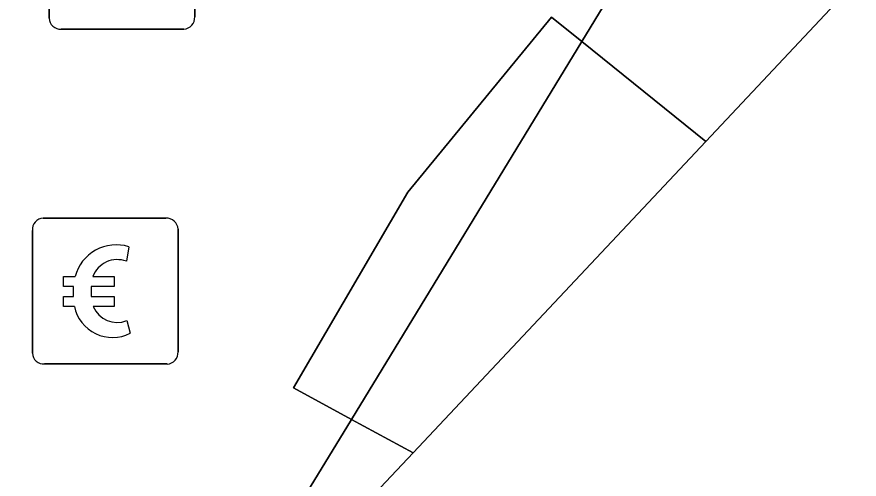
# Model space of a CAD drawing. Extents: x 160663 to 161506, y 382245 to 383291.
# Drawn here: x 161133.66 to 161139.44, y 383110.57 to 383113.74 of the extents above; entities that cross this region are included whole.
import ezdxf

# ---------------------------------------------------------------- set-up
doc = ezdxf.new("R2010")
doc.units = 0
for name, color, linetype in [('IMGEO_Betaalautomaat', 7, 'Continuous'), ('IMGEO_Fietsenrek', 7, 'Continuous'), ('IMGEO_Pand', 7, 'Continuous'), ('IMGEO_Voetpad_open', 7, 'Continuous')]:
    doc.layers.add(name, color=color, linetype=linetype)

msp = doc.modelspace()

# ---------------------------------------------------------------- linework, layer by layer
at = {"layer": 'IMGEO_Betaalautomaat'}
for p, q in [((161133.8429, 383112.3585), (161134.6838, 383112.3585)), ((161134.6838, 383112.3585), (161133.8429, 383112.3585)), ((161134.7675, 383112.2841), (161134.7675, 383111.4432)), ((161134.7675, 383111.4432), (161134.7675, 383112.2841)), ((161133.7685, 383111.4339), (161133.7685, 383112.2748)), ((161133.7685, 383112.2748), (161133.7685, 383111.4339)), ((161134.4298, 383112.1632), (161134.4135, 383112.0634)), ((161134.0508, 383111.8215), (161134.0509, 383111.8901)), ((161134.1718, 383111.8901), (161134.1718, 383111.8215)), ((161134.417, 383111.6568), (161134.4387, 383111.5704)), ((161134.6931, 383111.3595), (161133.8522, 383111.3595)), ((161133.8522, 383111.3595), (161134.6931, 383111.3595))]:
    msp.add_line(p, q, dxfattribs=at)
for points in [[(161134.0509, 383111.8901), (161133.9824, 383111.8901), (161133.9824, 383111.9586), (161134.0608, 383111.9586)], [(161134.183, 383111.9586), (161134.3304, 383111.9586), (161134.3304, 383111.8901), (161134.1718, 383111.8901)], [(161134.0562, 383111.7535), (161133.9824, 383111.7535), (161133.9824, 383111.8215), (161134.0508, 383111.8215)], [(161134.1718, 383111.8215), (161134.3304, 383111.8215), (161134.3304, 383111.7535), (161134.1857, 383111.7535)]]:
    msp.add_lwpolyline(points, dxfattribs=at)
for centre, radius, start, end in [((161133.8462, 383112.2806), 0.0779, 92.4484, 184.28452), ((161133.8462, 383112.2806), 0.0779, 92.4484, 184.28452), ((161134.6896, 383112.2808), 0.0779, 2.4484, 94.28452), ((161134.6896, 383112.2808), 0.0779, 2.4484, 94.28452), ((161134.3441, 383111.8827), 0.2933, 73.01398, 165.01395), ((161134.3504, 383111.8962), 0.1786, 69.32359, 159.56827), ((161134.3174, 383111.8081), 0.2668, 191.80956, 297.03891), ((161134.3504, 383111.8226), 0.1787, 202.76249, 291.86925), ((161133.8463, 383111.4372), 0.0779, 182.4484, 274.28452), ((161133.8463, 383111.4372), 0.0779, 182.4484, 274.28452), ((161134.6898, 383111.4373), 0.0779, 272.4484, 4.28452), ((161134.6898, 383111.4373), 0.0779, 272.4484, 4.28452)]:
    msp.add_arc(centre, radius, start, end, dxfattribs=at)
at = {"layer": 'IMGEO_Fietsenrek'}
for p, q in [((161133.8825, 383113.7289), (161133.8825, 383114.5698)), ((161133.8825, 383114.5698), (161133.8825, 383113.7289)), ((161134.8815, 383114.5791), (161134.8815, 383113.7382)), ((161134.8815, 383113.7382), (161134.8815, 383114.5791)), ((161134.8071, 383113.6545), (161133.9662, 383113.6545)), ((161133.9662, 383113.6545), (161134.8071, 383113.6545))]:
    msp.add_line(p, q, dxfattribs=at)
for centre, start, end in [((161133.9604, 383113.7322), 182.4484, 274.28452), ((161133.9604, 383113.7322), 182.4484, 274.28452), ((161134.8038, 383113.7324), 272.4484, 4.28452), ((161134.8038, 383113.7324), 272.4484, 4.28452)]:
    msp.add_arc(centre, 0.0779, start, end, dxfattribs=at)
at = {"layer": 'IMGEO_Pand'}
msp.add_lwpolyline([(161159.074, 383111.431), (161157.606, 383112.6), (161157.818, 383112.888), (161156.057, 383114.302), (161155.836, 383114.029), (161154.673, 383114.965), (161154.903, 383115.237), (161152.108, 383117.487), (161151.906, 383117.212), (161150.769, 383118.138), (161150.969, 383118.422), (161148.152, 383120.662), (161147.933, 383120.396), (161147.336, 383120.872), (161147.212, 383120.72), (161145.865, 383120.533), (161145.703, 383120.667), (161145.191, 383120.123), (161143.253, 383118.061), (161138.387, 383112.885), (161136.38, 383110.75), (161136.042, 383110.391)], dxfattribs=at)
at = {"layer": 'IMGEO_Voetpad_open'}
msp.add_lwpolyline([(161128.727, 383097.855), (161128.867, 383098.067), (161130.695, 383100.843), (161132.001, 383103.26), (161135.635, 383109.987), (161135.754, 383110.198), (161135.548, 383110.31), (161135.957, 383110.98), (161135.559, 383111.197), (161136.343, 383112.538), (161137.33, 383113.736), (161137.536, 383113.57), (161143.565, 383123.455), (161144.392, 383124.992), (161143.502, 383124.543), (161141.184, 383123.375), (161139.128, 383122.904), (161137.681, 383120.657), (161129.967, 383109.115), (161130.179, 383108.315), (161124.699, 383099.854)], dxfattribs=at)
for points in [[(161147.336, 383120.872), (161147.439, 383121.008), (161143.565, 383123.455), (161137.536, 383113.57), (161138.387, 383112.885), (161143.253, 383118.061), (161142.181, 383119.018), (161143.352, 383120.082), (161144.667, 383120.963), (161145.191, 383120.123), (161145.703, 383120.667), (161145.865, 383120.533), (161147.212, 383120.72)], [(161137.536, 383113.57), (161137.33, 383113.736), (161136.343, 383112.538), (161135.559, 383111.197), (161135.957, 383110.98)], [(161135.957, 383110.98), (161136.38, 383110.75), (161138.387, 383112.885), (161137.536, 383113.57)], [(161135.754, 383110.198), (161135.846, 383110.361), (161135.953, 383110.296), (161136.042, 383110.391), (161136.38, 383110.75), (161135.957, 383110.98), (161135.548, 383110.31)]]:
    msp.add_lwpolyline(points, close=True, dxfattribs=at)

doc.saveas('drawing.dxf')
